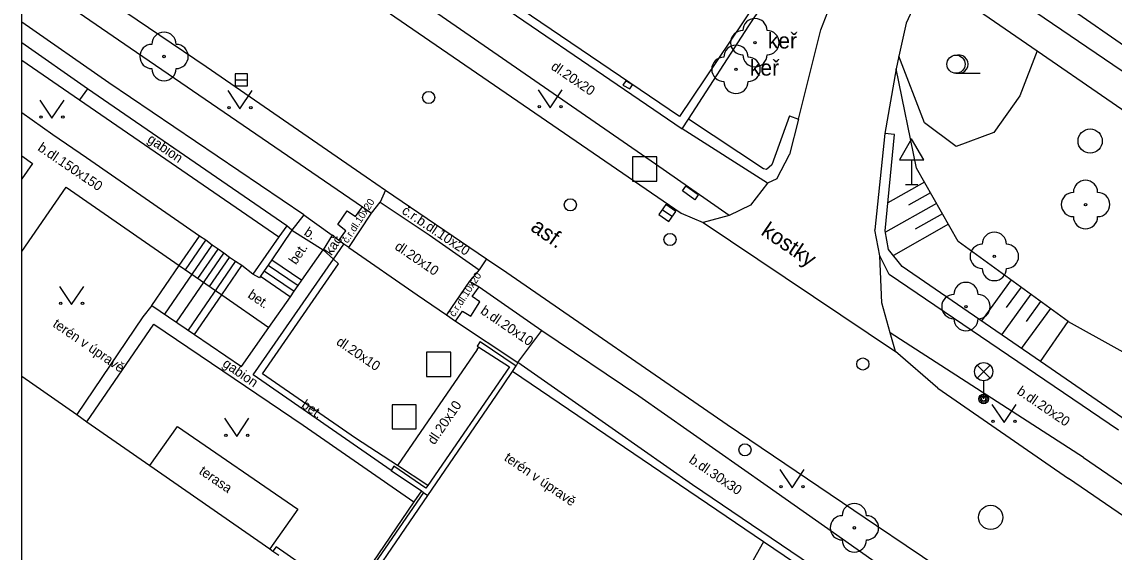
# Model space of a CAD drawing. Extents: x -600309 to -598967, y -1161267 to -1160292.
# Drawn here: x -600308.54 to -600263.51, y -1160521.48 to -1160499.6 of the extents above; entities that cross this region are included whole.
import ezdxf

# ---------------------------------------------------------------- set-up
doc = ezdxf.new("R2010")
doc.units = 0
for name, color, linetype in [('Level 10', 7, 'Continuous'), ('Level 11', 7, 'Continuous'), ('Level 14', 7, 'Continuous'), ('Level 15', 7, 'Continuous'), ('Level 21', 7, 'Continuous'), ('Level 22', 7, 'Continuous'), ('Level 24', 7, 'Continuous'), ('Level 26', 7, 'Continuous'), ('Level 27', 7, 'Continuous'), ('Level 28', 7, 'Continuous'), ('Level 31', 7, 'Continuous'), ('Level 33', 7, 'Continuous'), ('Level 34', 7, 'Continuous'), ('Level 36', 7, 'Continuous'), ('Level 40', 7, 'Continuous'), ('Level 42', 7, 'Continuous'), ('Level 5', 7, 'Continuous'), ('Level 7', 7, 'Continuous'), ('Level 8', 7, 'Continuous'), ('Vrstva 63', 7, 'Continuous')]:
    doc.layers.add(name, color=color, linetype=linetype)

msp = doc.modelspace()

# ---------------------------------------------------------------- linework, layer by layer
at = {"layer": 'Level 10'}
for points in [[(-600300.58, -1160494.29), (-600295.16, -1160498), (-600293.16, -1160499.39), (-600281.36, -1160507.49), (-600280.46, -1160507.88)], [(-600308.541, -1160496.2898), (-600300.94, -1160501.44), (-600294.34, -1160506), (-600293.55, -1160506.55), (-600289.38, -1160509.38), (-600288.55, -1160509.95), (-600279.46, -1160516.21), (-600273.31, -1160520.38)], [(-600277.8, -1160506.26), (-600278.5, -1160507.16), (-600279.38, -1160507.59)], [(-600279.38, -1160507.59), (-600280.46, -1160507.88)], [(-600272.75, -1160512.43), (-600273.09, -1160511.19), (-600273.17, -1160509.25)], [(-600272.52, -1160513.2), (-600272.75, -1160512.43)], [(-600270.78, -1160514.72), (-600272.52, -1160513.2)], [(-600270.78, -1160514.72), (-600265.39, -1160518.44)], [(-600206.24, -1160559.11), (-600214.04, -1160553.88), (-600216.69, -1160551.85), (-600218.78, -1160550.42), (-600229.58, -1160543), (-600236.95, -1160537.93), (-600265.39, -1160518.44)], [(-600273.31, -1160520.38), (-600272.08, -1160521.21)], [(-600272.08, -1160521.21), (-600266.02, -1160525.29), (-600240.11, -1160543.21)]]:
    msp.add_lwpolyline(points, dxfattribs=at)
at = {"layer": 'Level 11'}
msp.add_line((-600308.541, -1160509.0757), (-600306.72, -1160506.42), dxfattribs=at)
for points in [[(-600276.52, -1160503.61), (-600275.6, -1160499.93), (-600275.03, -1160498.43), (-600274.4, -1160496.96), (-600272.9699, -1160494.1)], [(-600270.32, -1160496.15), (-600270.52, -1160496.5), (-600271.14, -1160497.6), (-600271.37, -1160498.11), (-600271.84, -1160499.12), (-600272.08, -1160499.66), (-600272.39, -1160501.01), (-600272.49, -1160501.54), (-600272.96, -1160504.21)], [(-600308.541, -1160497.5945), (-600304.07, -1160500.67), (-600294.5, -1160507.23), (-600294.13, -1160507.5)], [(-600255.37, -1160506.95), (-600268.88, -1160497.75)], [(-600282.42, -1160505.47), (-600292.37, -1160498.58)], [(-600269.54, -1160498.83), (-600266.69, -1160500.79), (-600255.2, -1160508.7199)], [(-600296.92, -1160507.57), (-600304.96, -1160502.12), (-600308.541, -1160499.6095)], [(-600301.22, -1160508.45), (-600305.88, -1160505.21), (-600307.26, -1160504.26), (-600308.541, -1160503.3508)], [(-600276.9, -1160503.48), (-600277.62, -1160505.5), (-600277.84, -1160505.69), (-600277.97, -1160505.66)], [(-600277.97, -1160505.66), (-600281.06, -1160503.61)], [(-600272.25, -1160509.69), (-600272.81, -1160508.99), (-600272.95, -1160508.22), (-600272.56, -1160504.25)], [(-600279.38, -1160507.59), (-600282.42, -1160505.47)], [(-600306.72, -1160506.42), (-600302.06, -1160509.65)], [(-600293.55, -1160506.55), (-600293.77, -1160507.04)], [(-600294.13, -1160507.5), (-600293.77, -1160507.04)], [(-600293.77, -1160507.04), (-600291.75, -1160508.39), (-600289.69, -1160509.83)], [(-600296.92, -1160507.57), (-600297.41, -1160508.2)], [(-600296.92, -1160507.57), (-600295.75, -1160508.41)], [(-600295.47, -1160508.62), (-600295.18, -1160508.22), (-600295.52, -1160507.97), (-600295.13, -1160507.4), (-600294.79, -1160507.63), (-600294.5, -1160507.23)], [(-600295.06, -1160508.91), (-600294.13, -1160507.5)], [(-600294.5, -1160507.23), (-600294.13, -1160507.5)], [(-600297.62, -1160508.02), (-600297.94, -1160508.47), (-600299.02, -1160510.01)], [(-600280.46, -1160507.88), (-600272.52, -1160513.2)], [(-600302.06, -1160509.65), (-600301.22, -1160508.45)], [(-600299.02, -1160510.01), (-600299.47, -1160509.65), (-600299.73, -1160509.49), (-600299.98, -1160509.32), (-600300.22, -1160509.14), (-600300.45, -1160508.98), (-600300.69, -1160508.81), (-600300.96, -1160508.61), (-600301.22, -1160508.45)], [(-600295.75, -1160508.41), (-600296.12, -1160509.01)], [(-600295.27, -1160508.77), (-600295.47, -1160508.62), (-600295.75, -1160508.41)], [(-600302.64, -1160511.67), (-600300.69, -1160508.81)], [(-600301.8, -1160509.83), (-600300.96, -1160508.61)], [(-600295.06, -1160508.91), (-600295.27, -1160508.77)], [(-600295.06, -1160508.91), (-600292.24, -1160510.87), (-600291.04, -1160511.69), (-600290.66, -1160511.95), (-600288.09, -1160513.66)], [(-600302.17, -1160511.99), (-600300.22, -1160509.14)], [(-600301.28, -1160510.19), (-600300.45, -1160508.98)], [(-600300.8, -1160510.52), (-600299.98, -1160509.32)], [(-600289.38, -1160509.38), (-600289.69, -1160509.83)], [(-600303.18, -1160511.3), (-600302.06, -1160509.65)], [(-600302.06, -1160509.65), (-600300.3, -1160510.87)], [(-600301.67, -1160512.33), (-600299.73, -1160509.49)], [(-600300.3, -1160510.87), (-600299.47, -1160509.65)], [(-600298.39, -1160509.64), (-600297.15, -1160510.48)], [(-600298.24, -1160509.42), (-600297, -1160510.26)], [(-600289.69, -1160509.83), (-600290.08, -1160510.3)], [(-600247.46, -1160525.95), (-600247.8, -1160526.53), (-600266.55, -1160513.62), (-600272.25, -1160509.69)], [(-600298.7, -1160510.1), (-600297.46, -1160510.95)], [(-600298.55, -1160509.88), (-600297.31, -1160510.72)], [(-600290.08, -1160510.3), (-600291.04, -1160511.69)], [(-600290.08, -1160510.3), (-600289.69, -1160510.54)], [(-600290.66, -1160511.95), (-600290.38, -1160511.54), (-600290.03, -1160511.75), (-600289.66, -1160511.15), (-600289.98, -1160510.93), (-600289.69, -1160510.54)], [(-600289.69, -1160510.54), (-600287.11, -1160512.34)], [(-600301.42, -1160512.5), (-600300.3, -1160510.87)], [(-600300.3, -1160510.87), (-600298.36, -1160512.22)], [(-600288.09, -1160513.66), (-600287.11, -1160512.34)], [(-600287.11, -1160512.34), (-600283.1, -1160515.03), (-600277.81, -1160518.75)], [(-600264.77, -1160517.58), (-600272.75, -1160512.43)], [(-600289.77, -1160513.12), (-600289.7, -1160513.03)], [(-600303.26, -1160517.91), (-600302.13, -1160516.3), (-600297.16, -1160519.71), (-600298.32, -1160521.35)], [(-600264.77, -1160517.58), (-600236.44, -1160537.01)], [(-600277.81, -1160518.75), (-600274.71, -1160520.94), (-600272.9, -1160522.22)], [(-600295.34, -1160524.32), (-600291.81, -1160519.14)], [(-600292.07, -1160518.96), (-600292.38, -1160519.41), (-600295.06, -1160523.35)], [(-600277.96, -1160521.06), (-600279.44, -1160523.67)], [(-600298.06, -1160521.26), (-600298.19, -1160521.44)], [(-600295.06, -1160523.35), (-600298.06, -1160521.26)]]:
    msp.add_lwpolyline(points, dxfattribs=at)
at = {"layer": 'Level 14'}
msp.add_lwpolyline([(-600265.41, -1160511.96), (-600269.94, -1160508.66), (-600271.66, -1160505.64), (-600272.49, -1160501.54)], dxfattribs=at)
at = {"layer": 'Level 15'}
for points in [[(-600271.33, -1160506.22), (-600272.84, -1160507.07)], [(-600271.08, -1160506.65), (-600271.99, -1160507.17)], [(-600270.84, -1160507.09), (-600272.94, -1160508.28)], [(-600270.59, -1160507.52), (-600271.72, -1160508.16)], [(-600270.34, -1160507.95), (-600272.61, -1160509.24)], [(-600267.75, -1160510.25), (-600268.98, -1160511.94)], [(-600267.35, -1160510.55), (-600267.96, -1160511.39)], [(-600266.94, -1160510.84), (-600268.16, -1160512.51)], [(-600266.54, -1160511.14), (-600267.14, -1160511.97)], [(-600266.14, -1160511.43), (-600267.34, -1160513.08)]]:
    msp.add_lwpolyline(points, dxfattribs=at)
at = {"layer": 'Level 21'}
for points in [[(-600266.69, -1160500.79), (-600267.4, -1160502.66), (-600268.47, -1160504.16), (-600270.02, -1160504.75), (-600271.33, -1160503.77), (-600272.39, -1160501.01)], [(-600266.55, -1160513.62), (-600265.41, -1160511.96), (-600257.75, -1160516.21), (-600250.71, -1160520.32), (-600247.46, -1160525.95)]]:
    msp.add_lwpolyline(points, dxfattribs=at)
at = {"layer": 'Level 22'}
for centre in [(-600278.32, -1160500.46), (-600302.68, -1160501.03), (-600279.1, -1160501.56), (-600264.69, -1160507.14), (-600268.45, -1160509.28), (-600269.62, -1160511.35), (-600274.22, -1160520.48)]:
    msp.add_circle(centre, 0.05, dxfattribs=at)
for centre, start, end in [((-600278.32, -1160499.96), 0, 180), ((-600302.68, -1160500.53), 0, 180), ((-600278.82, -1160500.46), 90, 270), ((-600277.82, -1160500.46), 270, 90), ((-600303.18, -1160501.03), 90, 270), ((-600302.18, -1160501.03), 270, 90), ((-600279.1, -1160501.06), 0, 180), ((-600279.6, -1160501.56), 90, 270), ((-600278.32, -1160500.96), 180, 0), ((-600278.6, -1160501.56), 270, 90), ((-600302.68, -1160501.53), 180, 0), ((-600279.1, -1160502.06), 180, 0), ((-600264.69, -1160506.64), 0, 180), ((-600265.19, -1160507.14), 90, 270), ((-600264.19, -1160507.14), 270, 90), ((-600264.69, -1160507.64), 180, 0), ((-600268.45, -1160508.78), 0, 180), ((-600268.95, -1160509.28), 90, 270), ((-600267.95, -1160509.28), 270, 90), ((-600268.45, -1160509.78), 180, 0), ((-600269.62, -1160510.85), 0, 180), ((-600270.12, -1160511.35), 90, 270), ((-600269.12, -1160511.35), 270, 90), ((-600269.62, -1160511.85), 180, 0), ((-600274.22, -1160519.98), 0, 180), ((-600274.72, -1160520.48), 90, 270), ((-600273.72, -1160520.48), 270, 90), ((-600274.22, -1160520.98), 180, 0)]:
    msp.add_arc(centre, 0.5, start, end, dxfattribs=at)
at = {"layer": 'Level 24'}
for points in [[(-600283.64, -1160502.04), (-600283.76, -1160502.21)], [(-600283.76, -1160502.21), (-600283.48, -1160502.37)], [(-600283.36, -1160502.2), (-600283.64, -1160502.04)], [(-600283.48, -1160502.37), (-600283.36, -1160502.2)], [(-600280.66, -1160506.74), (-600280.8, -1160506.94), (-600281.31, -1160506.58), (-600281.17, -1160506.38)], [(-600280.66, -1160506.74), (-600281.17, -1160506.38)]]:
    msp.add_lwpolyline(points, dxfattribs=at)
at = {"layer": 'Level 26'}
for points in [[(-600283.36, -1160506.17), (-600282.36, -1160506.17), (-600282.36, -1160505.17), (-600283.36, -1160505.17)], [(-600291.86, -1160514.23), (-600290.86, -1160514.23), (-600290.86, -1160513.23), (-600291.86, -1160513.23)], [(-600293.28, -1160516.4), (-600292.28, -1160516.4), (-600292.28, -1160515.4), (-600293.28, -1160515.4)]]:
    msp.add_lwpolyline(points, close=True, dxfattribs=at)
at = {"layer": 'Level 27'}
for p, q in [((-600299.74, -1160501.99), (-600299.24, -1160501.99)), ((-600282.1367, -1160507.3494), (-600281.7233, -1160507.6306))]:
    msp.add_line(p, q, dxfattribs=at)
for points in [[(-600299.74, -1160502.24), (-600299.24, -1160502.24), (-600299.24, -1160501.74), (-600299.74, -1160501.74)], [(-600282.2773, -1160507.5561), (-600281.8639, -1160507.8373), (-600281.5827, -1160507.4239), (-600281.9961, -1160507.1427)]]:
    msp.add_lwpolyline(points, close=True, dxfattribs=at)
for centre in [(-600264.5, -1160504.52), (-600268.6, -1160520.05)]:
    msp.add_circle(centre, 0.5, dxfattribs=at)
at = {"layer": 'Level 28'}
for centre in [(-600291.77, -1160502.72), (-600285.93, -1160507.15), (-600278.73, -1160517.26)]:
    msp.add_circle(centre, 0.25, dxfattribs=at)
at = {"layer": 'Level 31'}
for centre in [(-600281.82, -1160508.58), (-600273.87, -1160513.72)]:
    msp.add_circle(centre, 0.25, dxfattribs=at)
at = {"layer": 'Level 33'}
for p, q in [((-600269.155, -1160514.3), (-600268.625, -1160513.77)), ((-600269.155, -1160513.77), (-600268.625, -1160514.3)), ((-600268.89, -1160514.41), (-600268.89, -1160515.16))]:
    msp.add_line(p, q, dxfattribs=at)
for centre, radius in [((-600268.89, -1160514.035), 0.375), ((-600268.89, -1160515.16), 0.2), ((-600268.89, -1160515.16), 0.1445), ((-600268.89, -1160515.16), 0.0876)]:
    msp.add_circle(centre, radius, dxfattribs=at)
at = {"layer": 'Level 34'}
for p, q in [((-600271.86, -1160505.292), (-600271.86, -1160506.31)), ((-600272.11, -1160506.31), (-600271.61, -1160506.31))]:
    msp.add_line(p, q, dxfattribs=at)
msp.add_lwpolyline([(-600272.36, -1160505.292), (-600271.36, -1160505.292), (-600271.86, -1160504.426)], close=True, dxfattribs=at)
at = {"layer": 'Level 36'}
msp.add_line((-600270.03, -1160501.725), (-600269.03, -1160501.725), dxfattribs=at)
for points in [[(-600300.05, -1160502.44), (-600299.55, -1160503.19), (-600299.05, -1160502.44)], [(-600287.26, -1160502.4), (-600286.76, -1160503.15), (-600286.26, -1160502.4)], [(-600307.8, -1160502.83), (-600307.3, -1160503.58), (-600306.8, -1160502.83)], [(-600306.99, -1160510.52), (-600306.49, -1160511.27), (-600305.99, -1160510.52)], [(-600268.55, -1160515.39), (-600268.05, -1160516.14), (-600267.55, -1160515.39)], [(-600300.18, -1160515.96), (-600299.68, -1160516.71), (-600299.18, -1160515.96)], [(-600277.29, -1160518.08), (-600276.79, -1160518.83), (-600276.29, -1160518.08)]]:
    msp.add_lwpolyline(points, dxfattribs=at)
for centre, radius in [((-600270.03, -1160501.3496), 0.375), ((-600300.0002, -1160503.1398), 0.05), ((-600299.1008, -1160503.1398), 0.05), ((-600287.2102, -1160503.0998), 0.05), ((-600286.3108, -1160503.0998), 0.05), ((-600307.7502, -1160503.5298), 0.05), ((-600306.8508, -1160503.5298), 0.05), ((-600306.9402, -1160511.2198), 0.05), ((-600306.0408, -1160511.2198), 0.05), ((-600268.5002, -1160516.0898), 0.05), ((-600267.6008, -1160516.0898), 0.05), ((-600300.1302, -1160516.6598), 0.05), ((-600299.2308, -1160516.6598), 0.05), ((-600277.2402, -1160518.7798), 0.05), ((-600276.3408, -1160518.7798), 0.05)]:
    msp.add_circle(centre, radius, dxfattribs=at)
msp.add_arc((-600269.905, -1160501.3496), 0.375, 260.40593, 99.59407, dxfattribs=at)
at = {"layer": 'Level 5'}
for points in [[(-600265.37, -1160499.01), (-600262.9, -1160500.71)], [(-600308.541, -1160514.2262), (-600306.27, -1160515.81), (-600305.86, -1160516.1), (-600303.26, -1160517.91), (-600298.32, -1160521.35), (-600298.19, -1160521.44), (-600297.95, -1160521.61)]]:
    msp.add_lwpolyline(points, dxfattribs=at)
at = {"layer": 'Level 7'}
for p, q in [((-600305.84, -1160502.37), (-600308.541, -1160500.4624)), ((-600308.541, -1160501.1807), (-600306.16, -1160502.82))]:
    msp.add_line(p, q, dxfattribs=at)
for points in [[(-600272.74, -1160490.57), (-600278.8, -1160499.6), (-600281.43, -1160503.5), (-600290.39, -1160497.41), (-600291.2, -1160496.86)], [(-600278.57, -1160499.76), (-600272.51, -1160490.73)], [(-600291.39, -1160497.13), (-600281.32, -1160504.02)], [(-600281.32, -1160504.02), (-600281.06, -1160503.61), (-600278.57, -1160499.76)], [(-600305.84, -1160502.37), (-600306.16, -1160502.82)], [(-600297.62, -1160508.02), (-600305.84, -1160502.37)], [(-600306.16, -1160502.82), (-600297.94, -1160508.47)], [(-600276.9, -1160503.48), (-600276.52, -1160503.61), (-600276.89, -1160505.07)], [(-600277.42, -1160506.08), (-600277.8, -1160506.26), (-600281.32, -1160504.02)], [(-600272.56, -1160504.25), (-600272.96, -1160504.21), (-600273.38, -1160508.18)], [(-600308.541, -1160505.1265), (-600308.1, -1160505.44), (-600308.541, -1160506.0833)], [(-600277.42, -1160506.08), (-600276.89, -1160505.07)], [(-600297.41, -1160508.2), (-600297.62, -1160508.02)], [(-600297.41, -1160508.2), (-600298.24, -1160509.42), (-600298.7, -1160510.1), (-600298.75, -1160510.17), (-600299.02, -1160510.01)], [(-600273.17, -1160509.25), (-600273.38, -1160508.18)], [(-600295.69, -1160509.39), (-600295.27, -1160508.77)], [(-600303.18, -1160511.3), (-600301.42, -1160512.5), (-600299.49, -1160513.82), (-600298.36, -1160512.22), (-600297.46, -1160510.95), (-600297.31, -1160510.72), (-600297.15, -1160510.48), (-600297, -1160510.26), (-600296.12, -1160509.01)], [(-600299.01, -1160514.17), (-600295.69, -1160509.39)], [(-600295.69, -1160509.39), (-600296.12, -1160509.01)], [(-600295.69, -1160509.39), (-600295.49, -1160509.58)], [(-600263.33, -1160516.45), (-600272.78, -1160510.03), (-600273.17, -1160509.25)], [(-600291.81, -1160518.73), (-600293.06, -1160517.91), (-600294.79, -1160516.78), (-600298.62, -1160514.13), (-600295.49, -1160509.58)], [(-600303.18, -1160511.3), (-600303.55, -1160511.78)], [(-600303.55, -1160511.78), (-600306.27, -1160515.81)], [(-600305.86, -1160516.1), (-600303.1, -1160512.08)], [(-600303.1, -1160512.08), (-600296.95, -1160516.25), (-600292.38, -1160519.41)], [(-600289.65, -1160512.79), (-600289.77, -1160512.98), (-600289.7, -1160513.03), (-600288.44, -1160513.83), (-600291.81, -1160518.73)], [(-600289.65, -1160512.79), (-600288.16, -1160513.79)], [(-600288.97, -1160515.01), (-600288.32, -1160514.03), (-600288.16, -1160513.79)], [(-600288.09, -1160513.66), (-600288.16, -1160513.79)], [(-600275.6, -1160522.29), (-600280.89, -1160518.71), (-600284.07, -1160516.48), (-600288.09, -1160513.66)], [(-600293.32, -1160518.11), (-600299.01, -1160514.17)], [(-600250.85, -1160539.45), (-600277.96, -1160521.06), (-600288.32, -1160514.03)], [(-600291.81, -1160519.14), (-600288.97, -1160515.01)], [(-600293.2, -1160517.94), (-600293.32, -1160518.11)], [(-600291.81, -1160518.73), (-600291.89, -1160518.84), (-600293.2, -1160517.94)], [(-600293.32, -1160518.11), (-600292.07, -1160518.96), (-600291.98, -1160519.02), (-600291.81, -1160519.14)], [(-600291.98, -1160519.02), (-600295.15, -1160523.62)]]:
    msp.add_lwpolyline(points, dxfattribs=at)
at = {"layer": 'Level 8'}
for points in [[(-600297.41, -1160508.2), (-600296.12, -1160509.01)], [(-600289.77, -1160513.12), (-600293.06, -1160517.91)]]:
    msp.add_lwpolyline(points, dxfattribs=at)
at = {"layer": 'Vrstva 63'}
msp.add_lwpolyline([(-600308.541, -1160292.3474), (-598967.1085, -1160292.3474), (-598967.1085, -1161267.0314), (-600308.541, -1161267.0314)], close=True, dxfattribs=at)

# ---------------------------------------------------------------- texts
at = {"layer": 'Level 40'}
for s, height, rotation, p in [('dl.20x20', 0.4, 325.80791, (-600286.76, -1160501.53)), ('b.dl.150x150', 0.4, 325.80791, (-600307.92, -1160504.88)), ('č.r.dl.10x20', 0.3, 57, (-600295.11, -1160508.76)), ('č.r.b.dl.10x20', 0.399996, 326.15794, (-600292.91, -1160507.48)), ('b.', 0.4, 326.30995, (-600296.94, -1160508.37)), ('asf.', 0.65, 325, (-600287.61, -1160508.18)), (' kostky', 0.65, 325.69, (-600278.31, -1160508.2199)), ('kač.', 0.4, 55.61965, (-600295.78, -1160509.27)), ('bet.', 0.4, 55.80791, (-600297.24, -1160509.65)), ('dl.20x10', 0.4, 325.80791, (-600293.2, -1160508.96)), ('č.r.dl.10x20', 0.3, 57, (-600290.71, -1160511.8)), ('bet.', 0.4, 325.80791, (-600299.26, -1160510.95)), ('b.dl.20x10', 0.4, 325.80791, (-600289.67, -1160511.61)), ('dl.20x10', 0.4, 325.80791, (-600295.61, -1160512.89)), ('b.dl.20x20', 0.4, 325.80791, (-600267.55, -1160514.93)), ('bet.', 0.4, 325.80791, (-600297.05, -1160515.49)), ('bet.', 0.4, 325.80791, (-600297.05, -1160515.49)), ('dl.20x10', 0.4, 55.80791, (-600291.53, -1160517.08)), ('b.dl.30x30', 0.4, 325.80791, (-600281.07, -1160517.76))]:
    msp.add_text(s, height=height, rotation=rotation, dxfattribs=at).set_placement(p)
at = {"layer": 'Level 42'}
for p in [(-600277.79, -1160500.7), (-600278.53, -1160501.82)]:
    msp.add_text('keř', height=0.65, dxfattribs=at).set_placement(p)
for s, height, p in [('gabion', 0.4, (-600303.4, -1160504.53)), ('terén v úpravě', 0.399996, (-600307.3, -1160512.15)), ('gabion', 0.4, (-600300.3, -1160513.79)), ('terén v úpravě', 0.399996, (-600288.69, -1160517.67)), ('terasa', 0.4, (-600301.27, -1160518.22))]:
    msp.add_text(s, height=height, rotation=325.47545, dxfattribs=at).set_placement(p)

doc.saveas('drawing.dxf')
